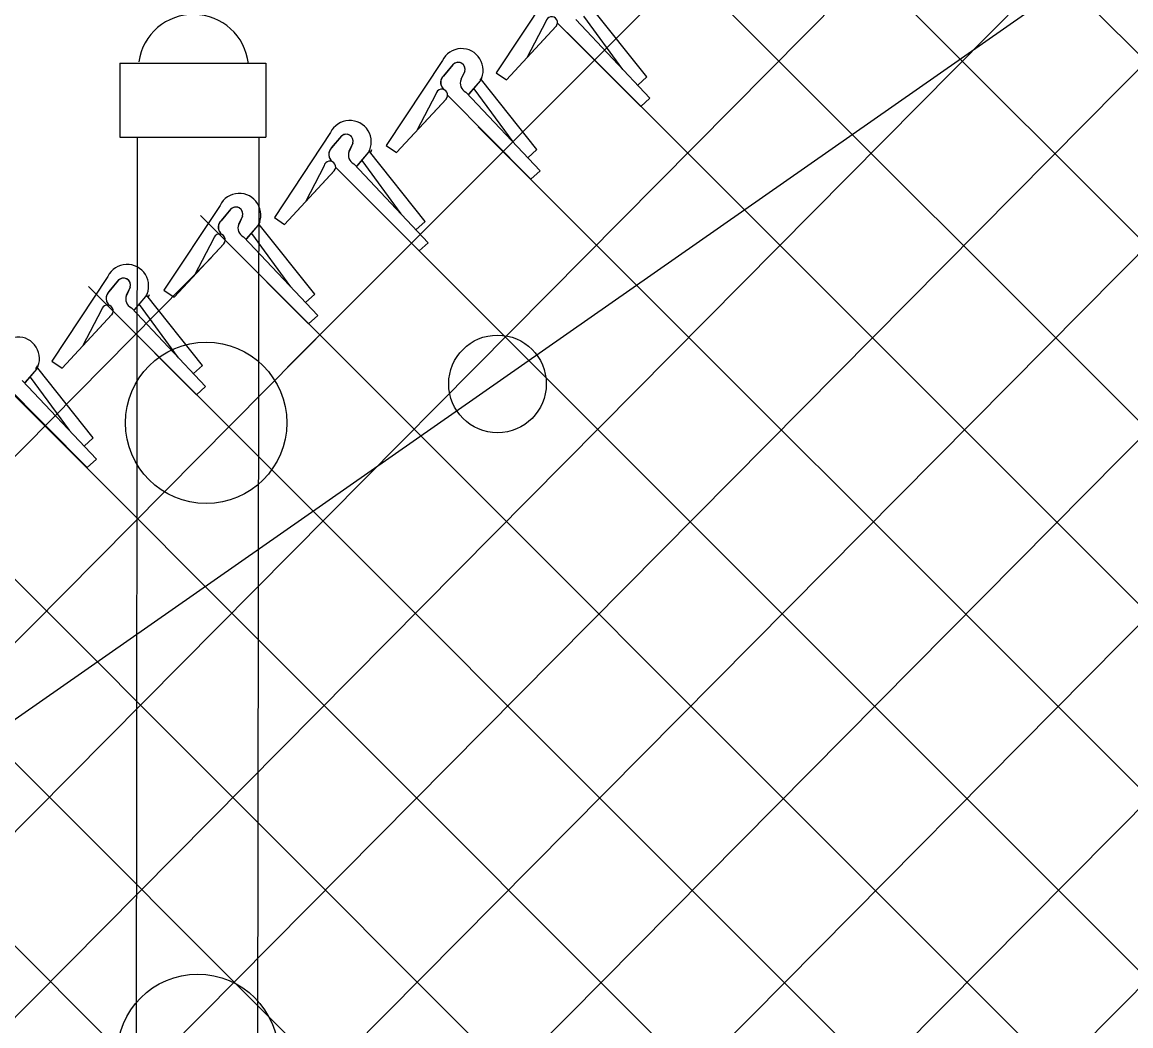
# Model space of a CAD drawing. Extents: x 0 to 2.85, y -0.1 to 1.83.
# Drawn here: x 1.79327 to 1.84145, y 1.5688 to 1.61241 of the extents above; entities that cross this region are included whole.
import ezdxf

# ---------------------------------------------------------------- set-up
doc = ezdxf.new("R2010")
doc.units = 0
doc.layers.add('sb_Chainlink Fence', color=7, linetype='Continuous')
doc.layers.add('sb_Existing Structural Steel', color=7, linetype='Continuous')

msp = doc.modelspace()

# ---------------------------------------------------------------- linework, layer by layer
at = {"layer": 'sb_Chainlink Fence'}
for p, q in [((1.6886284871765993, 1.4161145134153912), (1.9989168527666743, 1.728697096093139)), ((1.6483040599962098, 1.3830225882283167), (1.9873022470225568, 1.7249794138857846)), ((1.6649561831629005, 1.4078165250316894), (1.9657124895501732, 1.7111977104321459)), ((1.6693615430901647, 1.4202829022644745), (1.9434812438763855, 1.6968633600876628)), ((1.6692900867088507, 1.4282724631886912), (1.9195038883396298, 1.6807548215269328)), ((1.669218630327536, 1.4362620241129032), (1.8969346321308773, 1.6659979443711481)), ((1.6690183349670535, 1.4441351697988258), (1.8738026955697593, 1.6507376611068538)), ((1.6689794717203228, 1.4521359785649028), (1.850037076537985, 1.634825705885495)), ((1.8330894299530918, 1.6197156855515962), (1.9089001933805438, 1.5439049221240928)), ((1.8048020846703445, 1.597415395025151), (1.8238108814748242, 1.6164241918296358)), ((1.8286840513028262, 1.6161594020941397), (1.9035395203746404, 1.541303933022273)), ((1.8217321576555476, 1.6151496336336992), (1.8994115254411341, 1.5374702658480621)), ((1.8163052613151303, 1.6138898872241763), (1.8138687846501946, 1.610200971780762)), ((1.8204183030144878, 1.6100250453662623), (1.8180054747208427, 1.6130597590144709)), ((1.8143147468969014, 1.6098962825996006), (1.8164845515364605, 1.6122336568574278)), ((1.8143147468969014, 1.6098962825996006), (1.8164707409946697, 1.612219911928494)), ((1.8160278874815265, 1.612434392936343), (1.815216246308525, 1.6108828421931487)), ((1.816529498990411, 1.612383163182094), (1.8201568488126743, 1.6087404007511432)), ((1.817327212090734, 1.612525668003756), (1.8205526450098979, 1.609099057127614)), ((1.8193792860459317, 1.610357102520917), (1.8176822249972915, 1.6126670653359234)), ((1.816955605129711, 1.6119645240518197), (1.8854742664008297, 1.5434458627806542)), ((1.8176277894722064, 1.611292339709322), (1.8939144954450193, 1.5350056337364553)), ((1.8115326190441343, 1.6107365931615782), (1.8090961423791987, 1.6070476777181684)), ((1.811580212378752, 1.610067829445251), (1.8120253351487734, 1.6105949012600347)), ((1.8119842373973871, 1.6105516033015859), (1.811580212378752, 1.610067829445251)), ((1.812506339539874, 1.6102660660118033), (1.8123427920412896, 1.6099117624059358)), ((1.8123434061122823, 1.6099243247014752), (1.8125060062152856, 1.6102580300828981)), ((1.8126897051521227, 1.6092768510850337), (1.8131849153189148, 1.6098630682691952)), ((1.812696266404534, 1.6092857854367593), (1.8131874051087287, 1.6098650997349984)), ((1.81317911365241, 1.609880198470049), (1.8132155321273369, 1.6099482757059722)), ((1.8131849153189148, 1.6098630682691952), (1.8132213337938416, 1.6099311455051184)), ((1.8132155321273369, 1.6099482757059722), (1.8132465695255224, 1.6100211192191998)), ((1.8132213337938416, 1.6099311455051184), (1.8132523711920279, 1.6100039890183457)), ((1.8156456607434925, 1.6068717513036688), (1.8132328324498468, 1.6099064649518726)), ((1.8138687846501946, 1.610200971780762), (1.8143147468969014, 1.6098962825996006)), ((1.8204183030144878, 1.6100250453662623), (1.820022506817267, 1.6096663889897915)), ((1.812554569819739, 1.6093723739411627), (1.815780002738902, 1.6059457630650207)), ((1.8146066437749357, 1.6072038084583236), (1.8129095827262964, 1.6095137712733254)), ((1.8095421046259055, 1.6067429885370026), (1.8117119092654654, 1.6090803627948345)), ((1.8095421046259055, 1.6067429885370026), (1.8116980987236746, 1.6090666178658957)), ((1.8112552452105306, 1.609281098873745), (1.8104436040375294, 1.6077295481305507)), ((1.811756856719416, 1.6092298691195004), (1.8153842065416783, 1.6055871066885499)), ((1.8205526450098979, 1.609099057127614), (1.8201568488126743, 1.6087404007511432)), ((1.8130922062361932, 1.6078662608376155), (1.8888784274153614, 1.532080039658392)), ((1.806668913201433, 1.607614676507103), (1.8042324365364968, 1.6039257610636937)), ((1.8067165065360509, 1.6069459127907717), (1.8071616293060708, 1.6074729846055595)), ((1.8071205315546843, 1.6074296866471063), (1.8067165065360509, 1.6069459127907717)), ((1.807642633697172, 1.6071441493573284), (1.807479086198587, 1.6067898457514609)), ((1.8074797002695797, 1.6068024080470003), (1.807642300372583, 1.6071361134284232)), ((1.8090961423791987, 1.6070476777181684), (1.8095421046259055, 1.6067429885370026)), ((1.8078259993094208, 1.606154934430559), (1.8083212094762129, 1.6067411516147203)), ((1.8078325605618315, 1.6061638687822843), (1.808323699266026, 1.6067431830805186)), ((1.8083212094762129, 1.6067411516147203), (1.8083576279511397, 1.6068092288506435)), ((1.8083576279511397, 1.6068092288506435), (1.808388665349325, 1.6068820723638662)), ((1.81078195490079, 1.6037498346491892), (1.8083691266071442, 1.6067845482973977)), ((1.808406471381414, 1.606726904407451), (1.808442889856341, 1.6067949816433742)), ((1.808442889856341, 1.6067949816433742), (1.8084739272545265, 1.6068678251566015)), ((1.8156456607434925, 1.6068717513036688), (1.8152498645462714, 1.6065130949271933)), ((1.804678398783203, 1.603621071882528), (1.8068482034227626, 1.6059584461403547)), ((1.804678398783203, 1.603621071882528), (1.806834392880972, 1.6059447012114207)), ((1.806391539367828, 1.60615918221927), (1.8055798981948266, 1.6046076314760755)), ((1.8068931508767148, 1.6061079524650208), (1.8105205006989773, 1.602465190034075)), ((1.8076908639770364, 1.6062504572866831), (1.8109162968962, 1.602823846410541)), ((1.8097429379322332, 1.6040818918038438), (1.8080458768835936, 1.6063918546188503)), ((1.815780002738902, 1.6059457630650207), (1.8153842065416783, 1.6055871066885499)), ((1.8081789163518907, 1.6048178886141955), (1.8843928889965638, 1.5286039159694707)), ((1.8018703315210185, 1.6044475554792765), (1.7994338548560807, 1.6007586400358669)), ((1.801023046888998, 1.6040120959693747), (1.8801406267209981, 1.5248945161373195)), ((1.8019179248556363, 1.603778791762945), (1.8023630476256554, 1.604305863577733)), ((1.802321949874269, 1.6042625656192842), (1.8019179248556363, 1.603778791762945)), ((1.8028440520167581, 1.6039770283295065), (1.8026805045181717, 1.6036227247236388)), ((1.8026811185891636, 1.6036352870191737), (1.8028437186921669, 1.6039689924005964)), ((1.8030274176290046, 1.6029878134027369), (1.8035226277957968, 1.6035740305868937)), ((1.803033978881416, 1.6029967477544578), (1.80352511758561, 1.6035760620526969)), ((1.8035226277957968, 1.6035740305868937), (1.8035590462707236, 1.603642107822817)), ((1.8035427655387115, 1.603604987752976), (1.8035791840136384, 1.6036730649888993)), ((1.8035590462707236, 1.603642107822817), (1.8035900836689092, 1.6037149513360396)), ((1.8059833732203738, 1.6005827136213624), (1.803570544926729, 1.6036174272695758)), ((1.8035791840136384, 1.6036730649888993), (1.8036102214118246, 1.6037459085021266)), ((1.8042324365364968, 1.6039257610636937), (1.804678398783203, 1.603621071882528)), ((1.81078195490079, 1.6037498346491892), (1.8103861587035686, 1.6033911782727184)), ((1.802892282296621, 1.6030833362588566), (1.806117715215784, 1.599656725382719)), ((1.8049443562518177, 1.600914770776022), (1.8032472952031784, 1.6032247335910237)), ((1.7998798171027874, 1.600453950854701), (1.8020496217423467, 1.602791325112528)), ((1.7998798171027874, 1.600453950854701), (1.8020358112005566, 1.602777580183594)), ((1.8015929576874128, 1.6029920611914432), (1.8007813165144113, 1.6014405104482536)), ((1.8020945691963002, 1.6029408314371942), (1.8057219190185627, 1.5992980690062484)), ((1.8109162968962, 1.602823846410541), (1.8105205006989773, 1.602465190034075)), ((1.6684338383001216, 1.4677191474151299), (1.801504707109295, 1.602179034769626)), ((1.7969951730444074, 1.6013621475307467), (1.7945586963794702, 1.597673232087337)), ((1.797042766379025, 1.600693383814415), (1.797487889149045, 1.6012204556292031)), ((1.7974467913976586, 1.6011771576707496), (1.797042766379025, 1.600693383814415)), ((1.796155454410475, 1.6009180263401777), (1.8750327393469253, 1.5220407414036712)), ((1.7979688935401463, 1.6008916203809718), (1.797805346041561, 1.6005373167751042)), ((1.7978059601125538, 1.6005498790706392), (1.797968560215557, 1.6008835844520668)), ((1.7994338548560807, 1.6007586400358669), (1.7998798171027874, 1.600453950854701)), ((1.7981522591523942, 1.5999024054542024), (1.7986474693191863, 1.600488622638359)), ((1.7981588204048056, 1.5999113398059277), (1.7986499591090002, 1.6004906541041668)), ((1.7986474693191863, 1.600488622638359), (1.7986838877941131, 1.6005566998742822)), ((1.7986838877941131, 1.6005566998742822), (1.7987149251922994, 1.6006295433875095)), ((1.801108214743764, 1.5974973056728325), (1.7986953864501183, 1.600532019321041)), ((1.7987441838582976, 1.6004378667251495), (1.7987806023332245, 1.6005059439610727)), ((1.7987806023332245, 1.6005059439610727), (1.79881163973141, 1.6005787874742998)), ((1.8059833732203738, 1.6005827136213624), (1.8055875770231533, 1.6002240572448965)), ((1.795004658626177, 1.5973685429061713), (1.797174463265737, 1.5997059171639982)), ((1.795004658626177, 1.5973685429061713), (1.797160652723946, 1.5996921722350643)), ((1.796717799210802, 1.5999066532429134), (1.7959061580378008, 1.5983551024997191)), ((1.7972194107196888, 1.5998554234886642), (1.8008467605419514, 1.5962126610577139)), ((1.7980171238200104, 1.5999979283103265), (1.8012425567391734, 1.5965713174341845)), ((1.8000691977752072, 1.597829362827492), (1.798372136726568, 1.600139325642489)), ((1.669037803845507, 1.4603466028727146), (1.8067566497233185, 1.59936996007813)), ((1.806117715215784, 1.599656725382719), (1.8057219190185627, 1.5992980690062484)), ((1.793406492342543, 1.5967493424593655), (1.793901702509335, 1.5973355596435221)), ((1.7934130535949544, 1.596758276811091), (1.7939041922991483, 1.5973375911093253)), ((1.7938690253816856, 1.5973524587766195), (1.7939054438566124, 1.5974205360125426)), ((1.793901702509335, 1.5973355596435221), (1.793938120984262, 1.5974036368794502)), ((1.7939054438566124, 1.5974205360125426), (1.793936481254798, 1.5974933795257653)), ((1.793938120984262, 1.5974036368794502), (1.7939691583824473, 1.5974764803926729)), ((1.7963624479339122, 1.5943442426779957), (1.7939496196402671, 1.5973789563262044)), ((1.7945586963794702, 1.597673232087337), (1.795004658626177, 1.5973685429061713)), ((1.801108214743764, 1.5974973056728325), (1.8007124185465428, 1.597138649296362)), ((1.7921296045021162, 1.596982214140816), (1.8703527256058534, 1.5187590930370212)), ((1.7932713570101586, 1.5968448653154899), (1.7964967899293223, 1.5934182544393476)), ((1.795323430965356, 1.5946762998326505), (1.7936263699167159, 1.5969862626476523)), ((1.792473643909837, 1.5967023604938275), (1.7961009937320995, 1.5930595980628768)), ((1.8012425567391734, 1.5965713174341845), (1.8008467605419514, 1.5962126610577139)), ((1.7963624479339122, 1.5943442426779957), (1.7959666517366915, 1.5939855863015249)), ((1.7872718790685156, 1.5938782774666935), (1.8655345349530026, 1.5156156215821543)), ((1.7964967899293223, 1.5934182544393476), (1.7961009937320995, 1.5930595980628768)), ((1.7825693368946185, 1.5906191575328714), (1.8609850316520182, 1.5122034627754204)), ((1.7776541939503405, 1.5875726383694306), (1.856178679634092, 1.5090481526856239))]:
    msp.add_line(p, q, dxfattribs=at)
for centre, radius, start, end in [((1.8162798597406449, 1.6123902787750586), 0.00025580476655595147, 319.02146199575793, 170.0695590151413), ((1.8123710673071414, 1.6103218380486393), 0.0009354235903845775, 330.7731305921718, 153.67978342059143), ((1.8122170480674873, 1.610357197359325), 0.00030330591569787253, 342.5147558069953, 140.13680881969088), ((1.8122181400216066, 1.6103586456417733), 0.00030494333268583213, 340.73435754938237, 129.21739859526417), ((1.8118396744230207, 1.6097845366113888), 0.0003843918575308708, 140.20166010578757, 233.0052527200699), ((1.8118501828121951, 1.6097849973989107), 0.0003909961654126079, 133.66718540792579, 232.2343578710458), ((1.8127305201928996, 1.6097524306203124), 0.00041880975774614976, 156.48328493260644, 245.15783350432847), ((1.8115072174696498, 1.6092369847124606), 0.00025580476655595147, 319.02146199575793, 170.0695590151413), ((1.8075073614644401, 1.6071999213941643), 0.0009354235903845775, 330.7731305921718, 153.67978342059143), ((1.807353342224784, 1.60723528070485), 0.00030330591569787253, 342.5147558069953, 140.13680881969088), ((1.8073544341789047, 1.6072367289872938), 0.00030494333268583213, 340.73435754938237, 129.21739859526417), ((1.8069759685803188, 1.6066626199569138), 0.0003843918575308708, 140.20166010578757, 233.0052527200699), ((1.8069864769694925, 1.6066630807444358), 0.0003909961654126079, 133.66718540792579, 232.2343578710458), ((1.807866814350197, 1.6066305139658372), 0.00041880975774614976, 156.48328493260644, 245.15783350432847), ((1.806643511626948, 1.6061150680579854), 0.00025580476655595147, 319.02146199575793, 170.0695590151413), ((1.8027087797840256, 1.6040328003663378), 0.0009354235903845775, 330.7731305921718, 153.67978342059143), ((1.8025547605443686, 1.6040681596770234), 0.00030330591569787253, 342.5147558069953, 140.13680881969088), ((1.8025558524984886, 1.6040696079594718), 0.00030494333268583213, 340.73435754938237, 129.21739859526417), ((1.802177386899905, 1.603495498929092), 0.0003843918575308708, 140.20166010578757, 233.0052527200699), ((1.802187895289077, 1.6034959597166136), 0.0003909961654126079, 133.66718540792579, 232.2343578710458), ((1.8030682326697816, 1.6034633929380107), 0.00041880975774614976, 156.48328493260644, 245.15783350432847), ((1.801844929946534, 1.6029479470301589), 0.00025580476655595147, 319.02146199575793, 170.0695590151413), ((1.7978336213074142, 1.600947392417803), 0.0009354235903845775, 330.7731305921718, 153.67978342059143), ((1.7976796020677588, 1.6009827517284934), 0.00030330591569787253, 342.5147558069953, 140.13680881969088), ((1.7976806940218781, 1.6009842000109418), 0.00030494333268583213, 340.73435754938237, 129.21739859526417), ((1.7973022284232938, 1.6004100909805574), 0.0003843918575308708, 140.20166010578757, 233.0052527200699), ((1.7973127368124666, 1.6004105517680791), 0.0003909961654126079, 133.66718540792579, 232.2343578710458), ((1.798193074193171, 1.6003779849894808), 0.00041880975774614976, 156.48328493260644, 245.15783350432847), ((1.796969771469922, 1.599862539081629), 0.00025580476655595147, 319.02146199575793, 170.0695590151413), ((1.793087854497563, 1.597794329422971), 0.0009354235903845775, 330.7731305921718, 153.67978342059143)]:
    msp.add_arc(centre, radius, start, end, dxfattribs=at)
at = {"layer": 'sb_Existing Structural Steel'}
for p, q in [((1.9988088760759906, 1.7258849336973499), (1.7766054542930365, 1.5706835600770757)), ((1.7975142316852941, 1.6106286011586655), (1.8038663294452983, 1.6106286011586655)), ((1.7975142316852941, 1.6106286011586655), (1.7975142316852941, 1.6074068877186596)), ((1.8038663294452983, 1.6106286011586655), (1.8038663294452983, 1.6074068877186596)), ((1.7975142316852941, 1.6074068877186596), (1.8038663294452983, 1.6074068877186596)), ((1.8034024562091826, 1.4755320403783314), (1.803566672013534, 1.6074162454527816)), ((1.7981557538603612, 1.4720658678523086), (1.7982827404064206, 1.6073621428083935))]:
    msp.add_line(p, q, dxfattribs=at)
for centre, radius in [((1.8139296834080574, 1.5966912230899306), 0.0021204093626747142), ((1.801265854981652, 1.5949988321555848), 0.0035044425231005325), ((1.80090153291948, 1.5675434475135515), 0.0035044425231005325)]:
    msp.add_circle(centre, radius, dxfattribs=at)
msp.add_arc((1.8007155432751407, 1.610342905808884), 0.002401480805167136, 6.342802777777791, 171.9080888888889, dxfattribs=at)

doc.saveas('drawing.dxf')
